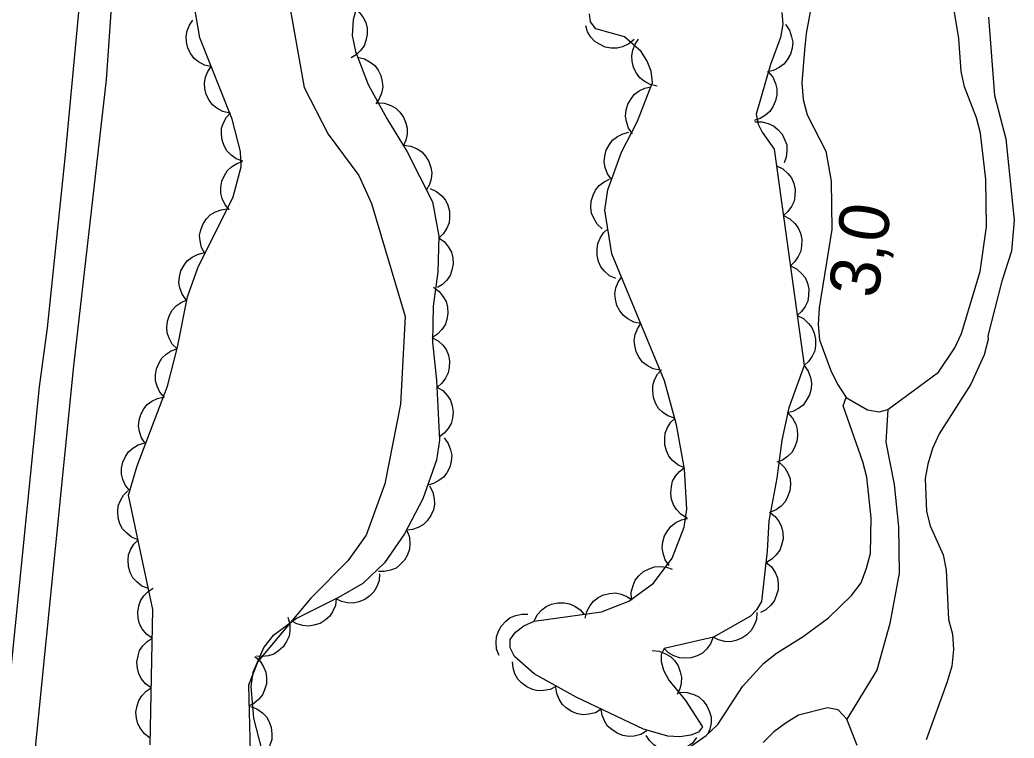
# Model space of a CAD drawing. Extents: x 282461 to 284471, y 5554090 to 5557646.
# Drawn here: x 283536.9 to 283596.7, y 5556352.2 to 5556395.4 of the extents above; entities that cross this region are included whole.
import ezdxf

# ---------------------------------------------------------------- set-up
doc = ezdxf.new("R2010")
doc.units = 0
for name, color, linetype in [('Niveau 2', 7, 'Continuous'), ('Niveau 21', 7, 'Continuous'), ('Niveau 3', 7, 'Continuous'), ('Niveau 4', 7, 'Continuous'), ('Niveau 44', 7, 'Continuous'), ('Niveau 7', 7, 'Continuous')]:
    doc.layers.add(name, color=color, linetype=linetype)

msp = doc.modelspace()

# ---------------------------------------------------------------- linework, layer by layer
at = {"layer": 'Niveau 2'}
msp.add_lwpolyline([(283552.98, 5556396.99), (283553.99, 5556391.34), (283555.42, 5556388.53), (283557.28, 5556386.04), (283558.03, 5556384.36), (283560.07, 5556377.57), (283559.78, 5556372.29), (283558.84, 5556367.49), (283557.71, 5556364.41), (283556.62, 5556362.87), (283554.38, 5556360.62), (283551.19, 5556356.82), (283550.63, 5556355.38), (283550.76, 5556350.57)], dxfattribs=at)
at = {"layer": 'Niveau 21'}
for points in [[(283529.54, 5556267.01), (283530.78, 5556278.27), (283531.6, 5556288.21), (283533.62, 5556308.79), (283535.75, 5556332.16), (283537.38, 5556347.22), (283540.14, 5556374.59), (283542.09, 5556391.8), (283542.68, 5556400.22), (283544.99, 5556424.58), (283545.83, 5556432.48), (283546.44, 5556440.15), (283546.89, 5556449.28), (283546.85, 5556460.49), (283546.4, 5556479.36), (283545.36, 5556501.48), (283544.74, 5556509.72), (283544.41, 5556518.25), (283543.3, 5556536.9), (283543.06, 5556542.76), (283541.85, 5556561.22), (283541.51, 5556570.63)], [(283511.06, 5556084.73), (283513.66, 5556115.09), (283514.83, 5556127.63), (283517.11, 5556153.94), (283518.29, 5556165.55), (283519.25, 5556176.53), (283521.71, 5556201.98), (283525.44, 5556242.83), (283526.95, 5556257.88), (283527.79, 5556267.82), (283529.61, 5556287.24), (283530.58, 5556296.55), (283533.02, 5556323.3), (283538.06, 5556373.34), (283538.55, 5556376.88), (283539.62, 5556387.28), (283541.07, 5556402.74), (283542.07, 5556411.4)]]:
    msp.add_lwpolyline(points, dxfattribs=at)
at = {"layer": 'Niveau 4'}
for points in [[(283584.51, 5556396.33), (283584.18, 5556394.58), (283584.08, 5556393.59), (283583.93, 5556391.61), (283584, 5556390.62), (283584.24, 5556389.7), (283585.37, 5556387.5), (283585.68, 5556385.7), (283585.72, 5556382.79), (283584.96, 5556378.08), (283584.91, 5556377.09), (283584.98, 5556376.16), (283585.64, 5556374.36), (283586.06, 5556373.5), (283586.59, 5556372.69), (283587.88, 5556371.95), (283588.58, 5556371.84), (283589.09, 5556371.97), (283592.15, 5556374.21), (283593.13, 5556375.67), (283593.52, 5556376.55), (283594.64, 5556380.28), (283595.02, 5556382.96), (283594.99, 5556385.81), (283594.66, 5556388.59), (283594.42, 5556389.52), (283593.7, 5556391.37), (283593.51, 5556392.3), (283593.37, 5556394.28), (283592.75, 5556398.05)], [(283589.09, 5556371.97), (283588.98, 5556370.01), (283589.47, 5556367.46), (283589.73, 5556364.91), (283589.77, 5556362.12), (283589.22, 5556359.09), (283588.44, 5556356.29), (283586.63, 5556353.35)], [(283587.24, 5556351.77), (283586.63, 5556353.35), (283586.11, 5556353.91), (283585.47, 5556354.02), (283583.73, 5556353.59), (283582.98, 5556353.12), (283582.23, 5556352.58), (283581.6, 5556351.94)]]:
    msp.add_lwpolyline(points, dxfattribs=at)
at = {"layer": 'Niveau 44'}
for points in [[(283544.72, 5556351.81), (283544.88, 5556359.95), (283543.42, 5556366.82), (283543.94, 5556368.58), (283545.76, 5556373.37), (283546.36, 5556375.71), (283546.96, 5556378.75), (283547.59, 5556380.49), (283549.71, 5556384.76), (283550.19, 5556386.56), (283550.15, 5556387.49), (283549.65, 5556389.44), (283547.71, 5556394.33), (283547.34, 5556396.43)], [(283557.18, 5556396.29), (283556.93, 5556395.4), (283556.88, 5556394.46), (283557.07, 5556393.51), (283557.84, 5556391.52), (283558.96, 5556389.48), (283560.19, 5556387.47), (283561.71, 5556384.47), (283562.09, 5556382.39), (283562.03, 5556380.26), (283561.74, 5556378.18), (283561.7, 5556376.02), (283561.95, 5556373.74), (283562.13, 5556370.13), (283561.94, 5556368.93), (283561.13, 5556366.6), (283560.03, 5556364.49), (283558.82, 5556362.75), (283557.51, 5556361.51), (283556.05, 5556360.67), (283553.53, 5556359.4), (283552.08, 5556358.33), (283551.55, 5556357.68), (283550.89, 5556356.16), (283550.78, 5556355.3), (283550.93, 5556353.41), (283551.44, 5556351.46)], [(283556.97, 5556396.12), (283557.3, 5556395.87), (283557.54, 5556395.54), (283557.7, 5556395.25), (283557.77, 5556394.9), (283557.78, 5556394.53), (283557.7, 5556394.16), (283557.59, 5556393.85), (283557.38, 5556393.57), (283557.12, 5556393.31), (283556.81, 5556393.12)], [(283582.71, 5556395.85), (283582.78, 5556395.14), (283582.64, 5556394.35), (283582.03, 5556392.73), (283581.17, 5556389.74), (283581.3, 5556389.14), (283581.53, 5556388.65), (283582.26, 5556387.63), (283584.06, 5556374.62)], [(283548.4, 5556392.6), (283547.99, 5556392.69), (283547.63, 5556392.89), (283547.37, 5556393.09), (283547.16, 5556393.37), (283546.99, 5556393.7), (283546.91, 5556394.08), (283546.88, 5556394.4), (283546.95, 5556394.75), (283547.09, 5556395.09), (283547.29, 5556395.39)], [(283584.06, 5556374.62), (283583.14, 5556372.07), (283582.71, 5556370.12), (283582.42, 5556367.84), (283581.94, 5556365.27), (283581.84, 5556363.45), (283581.5, 5556360.42), (283581.19, 5556359.92), (283580.83, 5556359.54), (283578.61, 5556358.28), (283575.64, 5556357.59), (283575.46, 5556357.24), (283575.46, 5556356.82), (283575.59, 5556356.29), (283575.93, 5556355.69), (283576.93, 5556354.46), (283577.95, 5556352.88), (283577.71, 5556352.57), (283577.25, 5556352.38), (283576.59, 5556352.29), (283575.87, 5556352.32), (283574.4, 5556352.74), (283570.34, 5556354.67), (283567.82, 5556356.07), (283566.64, 5556357.11), (283566.37, 5556357.63), (283566.38, 5556358.13), (283566.69, 5556358.58), (283567.19, 5556358.96), (283567.83, 5556359.24), (283571.87, 5556359.8), (283573.52, 5556360.45), (283574.99, 5556361.53), (283576.12, 5556363.03), (283576.84, 5556364.9), (283577, 5556365.98), (283576.86, 5556368.38), (283576.38, 5556371.05), (283575.65, 5556373.7), (283572.5, 5556381.33), (283572.08, 5556383.95), (283572.26, 5556385.18), (283573.08, 5556387.45), (283574.03, 5556389.32), (283574.93, 5556391.64), (283574.86, 5556392.32), (283574.62, 5556392.93), (283574.25, 5556393.5), (283573.26, 5556394.39), (283571.52, 5556394.87), (283571.21, 5556395.28), (283571.15, 5556395.77)], [(283573.84, 5556394.23), (283573.52, 5556393.96), (283573.14, 5556393.79), (283572.82, 5556393.7), (283572.46, 5556393.7), (283572.1, 5556393.77), (283571.75, 5556393.94), (283571.46, 5556394.11), (283571.23, 5556394.37), (283571.03, 5556394.69), (283570.92, 5556395.04)], [(283582.93, 5556395.12), (283583.18, 5556394.78), (283583.3, 5556394.39), (283583.37, 5556394.06), (283583.33, 5556393.71), (283583.23, 5556393.35), (283583.04, 5556393.01), (283582.84, 5556392.75), (283582.55, 5556392.54), (283582.22, 5556392.37), (283581.86, 5556392.29)], [(283575.21, 5556391.42), (283574.8, 5556391.51), (283574.44, 5556391.72), (283574.18, 5556391.92), (283573.97, 5556392.21), (283573.8, 5556392.54), (283573.72, 5556392.92), (283573.69, 5556393.25), (283573.76, 5556393.59), (283573.9, 5556393.94), (283574.1, 5556394.24)], [(283557.2, 5556393.16), (283557.61, 5556393.07), (283557.96, 5556392.87), (283558.23, 5556392.67), (283558.43, 5556392.38), (283558.6, 5556392.05), (283558.67, 5556391.67), (283558.71, 5556391.35), (283558.63, 5556391), (283558.49, 5556390.66), (283558.29, 5556390.36)], [(283549.51, 5556389.8), (283549.1, 5556389.89), (283548.74, 5556390.09), (283548.48, 5556390.29), (283548.27, 5556390.58), (283548.1, 5556390.91), (283548.02, 5556391.28), (283547.99, 5556391.61), (283548.06, 5556391.95), (283548.19, 5556392.3), (283548.4, 5556392.6)], [(283581.9, 5556392.28), (283582.17, 5556391.95), (283582.33, 5556391.57), (283582.42, 5556391.25), (283582.41, 5556390.9), (283582.34, 5556390.53), (283582.17, 5556390.18), (283582, 5556389.9), (283581.73, 5556389.67), (283581.41, 5556389.48), (283581.06, 5556389.36)], [(283573.73, 5556388.55), (283573.49, 5556388.9), (283573.37, 5556389.29), (283573.31, 5556389.62), (283573.35, 5556389.97), (283573.45, 5556390.33), (283573.65, 5556390.66), (283573.85, 5556390.93), (283574.14, 5556391.13), (283574.47, 5556391.3), (283574.83, 5556391.38)], [(283558.39, 5556390.41), (283558.81, 5556390.39), (283559.19, 5556390.25), (283559.49, 5556390.1), (283559.74, 5556389.86), (283559.96, 5556389.56), (283560.11, 5556389.2), (283560.19, 5556388.89), (283560.18, 5556388.54), (283560.11, 5556388.17), (283559.96, 5556387.84)], [(283550.3, 5556386.91), (283549.9, 5556387.05), (283549.58, 5556387.29), (283549.34, 5556387.52), (283549.17, 5556387.83), (283549.05, 5556388.18), (283549.01, 5556388.56), (283549.02, 5556388.89), (283549.14, 5556389.22), (283549.31, 5556389.55), (283549.55, 5556389.82)], [(283581.09, 5556389.27), (283581.51, 5556389.28), (283581.9, 5556389.17), (283582.21, 5556389.04), (283582.48, 5556388.82), (283582.73, 5556388.53), (283582.9, 5556388.18), (283583.01, 5556387.88), (283583.02, 5556387.52), (283582.98, 5556387.15), (283582.85, 5556386.81)], [(283572.48, 5556385.8), (283572.24, 5556386.14), (283572.1, 5556386.53), (283572.03, 5556386.86), (283572.07, 5556387.21), (283572.16, 5556387.57), (283572.35, 5556387.91), (283572.54, 5556388.17), (283572.83, 5556388.39), (283573.16, 5556388.56), (283573.51, 5556388.65)], [(283559.99, 5556387.86), (283560.41, 5556387.81), (283560.78, 5556387.64), (283561.06, 5556387.47), (283561.29, 5556387.21), (283561.49, 5556386.89), (283561.6, 5556386.52), (283561.67, 5556386.2), (283561.63, 5556385.85), (283561.52, 5556385.5), (283561.35, 5556385.18)], [(283549.5, 5556383.98), (283549.23, 5556384.29), (283549.06, 5556384.67), (283548.97, 5556384.98), (283548.97, 5556385.34), (283549.03, 5556385.7), (283549.19, 5556386.05), (283549.36, 5556386.33), (283549.62, 5556386.56), (283549.94, 5556386.76), (283550.28, 5556386.88)], [(283582.4, 5556386.63), (283582.78, 5556386.44), (283583.08, 5556386.16), (283583.29, 5556385.9), (283583.43, 5556385.57), (283583.51, 5556385.21), (283583.5, 5556384.82), (283583.45, 5556384.5), (283583.3, 5556384.18), (283583.08, 5556383.87), (283582.81, 5556383.63)], [(283571.92, 5556382.83), (283571.6, 5556383.12), (283571.4, 5556383.47), (283571.26, 5556383.78), (283571.22, 5556384.13), (283571.25, 5556384.5), (283571.37, 5556384.87), (283571.5, 5556385.17), (283571.74, 5556385.44), (283572.03, 5556385.67), (283572.36, 5556385.83)], [(283561.57, 5556385.26), (283561.95, 5556385.09), (283562.26, 5556384.82), (283562.48, 5556384.57), (283562.63, 5556384.26), (283562.73, 5556383.9), (283562.73, 5556383.52), (283562.7, 5556383.19), (283562.56, 5556382.87), (283562.36, 5556382.55), (283562.11, 5556382.3)], [(283548.01, 5556381.35), (283547.81, 5556381.71), (283547.72, 5556382.11), (283547.69, 5556382.44), (283547.76, 5556382.78), (283547.9, 5556383.13), (283548.12, 5556383.44), (283548.34, 5556383.68), (283548.65, 5556383.86), (283548.99, 5556383.99), (283549.35, 5556384.04)], [(283582.81, 5556383.63), (283583.19, 5556383.44), (283583.49, 5556383.16), (283583.7, 5556382.9), (283583.84, 5556382.57), (283583.92, 5556382.21), (283583.91, 5556381.82), (283583.87, 5556381.5), (283583.71, 5556381.17), (283583.5, 5556380.87), (283583.23, 5556380.62)], [(283572.74, 5556379.84), (283572.36, 5556380.02), (283572.05, 5556380.3), (283571.83, 5556380.55), (283571.69, 5556380.87), (283571.6, 5556381.24), (283571.6, 5556381.62), (283571.64, 5556381.95), (283571.79, 5556382.27), (283571.99, 5556382.59), (283572.26, 5556382.84)], [(283562.09, 5556382.3), (283562.43, 5556382.05), (283562.67, 5556381.73), (283562.84, 5556381.44), (283562.92, 5556381.1), (283562.94, 5556380.73), (283562.87, 5556380.36), (283562.77, 5556380.04), (283562.57, 5556379.75), (283562.31, 5556379.49), (283562, 5556379.3)], [(283546.89, 5556378.56), (283546.65, 5556378.9), (283546.51, 5556379.29), (283546.45, 5556379.61), (283546.48, 5556379.96), (283546.57, 5556380.32), (283546.76, 5556380.65), (283546.95, 5556380.92), (283547.24, 5556381.13), (283547.57, 5556381.3), (283547.92, 5556381.39)], [(283583.23, 5556380.62), (283583.61, 5556380.44), (283583.91, 5556380.16), (283584.12, 5556379.9), (283584.26, 5556379.57), (283584.34, 5556379.21), (283584.33, 5556378.82), (283584.28, 5556378.49), (283584.13, 5556378.17), (283583.91, 5556377.87), (283583.64, 5556377.62)], [(283574.23, 5556377.14), (283573.82, 5556377.22), (283573.46, 5556377.42), (283573.19, 5556377.62), (283572.97, 5556377.9), (283572.8, 5556378.23), (283572.71, 5556378.61), (283572.68, 5556378.93), (283572.74, 5556379.28), (283572.87, 5556379.63), (283573.07, 5556379.94)], [(283561.76, 5556379.32), (283562.1, 5556379.07), (283562.35, 5556378.75), (283562.52, 5556378.47), (283562.6, 5556378.13), (283562.63, 5556377.76), (283562.56, 5556377.38), (283562.46, 5556377.07), (283562.26, 5556376.78), (283562.01, 5556376.51), (283561.71, 5556376.31)], [(283546.34, 5556375.61), (283546.05, 5556375.9), (283545.86, 5556376.26), (283545.74, 5556376.58), (283545.72, 5556376.93), (283545.76, 5556377.29), (283545.89, 5556377.65), (283546.04, 5556377.94), (283546.29, 5556378.2), (283546.59, 5556378.41), (283546.92, 5556378.56)], [(283583.64, 5556377.62), (283584.02, 5556377.44), (283584.32, 5556377.15), (283584.53, 5556376.9), (283584.67, 5556376.57), (283584.75, 5556376.2), (283584.74, 5556375.82), (283584.7, 5556375.49), (283584.54, 5556375.17), (283584.33, 5556374.86), (283584.06, 5556374.62)], [(283575.39, 5556374.34), (283574.97, 5556374.42), (283574.61, 5556374.62), (283574.34, 5556374.81), (283574.13, 5556375.1), (283573.96, 5556375.43), (283573.87, 5556375.81), (283573.83, 5556376.13), (283573.9, 5556376.48), (283574.03, 5556376.83), (283574.23, 5556377.14)], [(283561.67, 5556376.31), (283562.04, 5556376.11), (283562.33, 5556375.83), (283562.53, 5556375.57), (283562.66, 5556375.24), (283562.73, 5556374.88), (283562.71, 5556374.49), (283562.65, 5556374.17), (283562.49, 5556373.86), (283562.27, 5556373.56), (283562, 5556373.32)], [(283545.59, 5556372.7), (283545.31, 5556373.01), (283545.14, 5556373.38), (283545.04, 5556373.7), (283545.04, 5556374.05), (283545.1, 5556374.42), (283545.26, 5556374.77), (283545.42, 5556375.05), (283545.68, 5556375.29), (283545.99, 5556375.49), (283546.33, 5556375.61)], [(283576.27, 5556371.44), (283575.87, 5556371.58), (283575.54, 5556371.82), (283575.3, 5556372.04), (283575.12, 5556372.35), (283574.99, 5556372.7), (283574.95, 5556373.09), (283574.95, 5556373.42), (283575.06, 5556373.75), (283575.23, 5556374.09), (283575.47, 5556374.36)], [(283584.06, 5556374.62), (283584.31, 5556374.28), (283584.44, 5556373.89), (283584.51, 5556373.56), (283584.48, 5556373.21), (283584.38, 5556372.85), (283584.19, 5556372.51), (283584, 5556372.24), (283583.72, 5556372.03), (283583.38, 5556371.86), (283583.03, 5556371.77)], [(283561.97, 5556373.32), (283562.33, 5556373.11), (283562.6, 5556372.8), (283562.79, 5556372.53), (283562.89, 5556372.19), (283562.94, 5556371.83), (283562.9, 5556371.45), (283562.83, 5556371.13), (283562.65, 5556370.82), (283562.41, 5556370.54), (283562.12, 5556370.32)], [(283544.45, 5556369.91), (283544.21, 5556370.26), (283544.08, 5556370.64), (283544.02, 5556370.97), (283544.06, 5556371.32), (283544.16, 5556371.67), (283544.35, 5556372.01), (283544.54, 5556372.27), (283544.83, 5556372.47), (283545.16, 5556372.64), (283545.51, 5556372.72)], [(283576.84, 5556368.47), (283576.46, 5556368.64), (283576.15, 5556368.91), (283575.93, 5556369.16), (283575.78, 5556369.48), (283575.68, 5556369.84), (283575.67, 5556370.23), (283575.71, 5556370.55), (283575.85, 5556370.88), (283576.05, 5556371.2), (283576.31, 5556371.45)], [(283583.07, 5556371.76), (283583.36, 5556371.45), (283583.55, 5556371.08), (283583.65, 5556370.77), (283583.67, 5556370.41), (283583.62, 5556370.04), (283583.47, 5556369.68), (283583.32, 5556369.39), (283583.06, 5556369.15), (283582.76, 5556368.93), (283582.42, 5556368.8)], [(283562.4, 5556370.26), (283562.65, 5556369.92), (283562.79, 5556369.54), (283562.86, 5556369.22), (283562.83, 5556368.87), (283562.74, 5556368.51), (283562.56, 5556368.17), (283562.37, 5556367.9), (283562.09, 5556367.69), (283561.76, 5556367.51), (283561.42, 5556367.42)], [(283543.49, 5556367.07), (283543.23, 5556367.39), (283543.07, 5556367.77), (283542.99, 5556368.09), (283543, 5556368.44), (283543.07, 5556368.8), (283543.24, 5556369.15), (283543.41, 5556369.42), (283543.68, 5556369.65), (283544, 5556369.84), (283544.34, 5556369.95)], [(283577.03, 5556365.44), (283576.67, 5556365.66), (283576.39, 5556365.96), (283576.2, 5556366.24), (283576.09, 5556366.57), (283576.04, 5556366.94), (283576.08, 5556367.33), (283576.15, 5556367.65), (283576.33, 5556367.96), (283576.57, 5556368.25), (283576.85, 5556368.47)], [(283582.59, 5556368.77), (283582.89, 5556368.47), (283583.09, 5556368.11), (283583.21, 5556367.8), (283583.23, 5556367.45), (283583.2, 5556367.07), (283583.06, 5556366.71), (283582.92, 5556366.41), (283582.67, 5556366.16), (283582.37, 5556365.94), (283582.04, 5556365.79)], [(283561.53, 5556367.37), (283561.73, 5556367), (283561.81, 5556366.6), (283561.83, 5556366.27), (283561.76, 5556365.93), (283561.61, 5556365.59), (283561.38, 5556365.28), (283561.16, 5556365.05), (283560.85, 5556364.87), (283560.5, 5556364.75), (283560.14, 5556364.71)], [(283543.99, 5556364.14), (283543.6, 5556364.29), (283543.29, 5556364.55), (283543.06, 5556364.79), (283542.9, 5556365.1), (283542.79, 5556365.46), (283542.78, 5556365.84), (283542.8, 5556366.17), (283542.93, 5556366.49), (283543.12, 5556366.81), (283543.37, 5556367.07)], [(283575.95, 5556362.59), (283575.71, 5556362.93), (283575.58, 5556363.33), (283575.52, 5556363.65), (283575.56, 5556364.01), (283575.66, 5556364.37), (283575.86, 5556364.7), (283576.06, 5556364.96), (283576.35, 5556365.17), (283576.68, 5556365.33), (283577.04, 5556365.42)], [(283581.97, 5556365.8), (283582.31, 5556365.54), (283582.55, 5556365.21), (283582.7, 5556364.92), (283582.78, 5556364.57), (283582.79, 5556364.2), (283582.7, 5556363.82), (283582.6, 5556363.51), (283582.38, 5556363.22), (283582.11, 5556362.96), (283581.8, 5556362.77)], [(283544.62, 5556361.2), (283544.23, 5556361.35), (283543.91, 5556361.61), (283543.68, 5556361.85), (283543.52, 5556362.16), (283543.42, 5556362.52), (283543.4, 5556362.9), (283543.42, 5556363.23), (283543.55, 5556363.56), (283543.74, 5556363.88), (283543.99, 5556364.14)], [(283560.17, 5556364.69), (283560.32, 5556364.3), (283560.35, 5556363.9), (283560.33, 5556363.56), (283560.21, 5556363.23), (283560.03, 5556362.91), (283559.76, 5556362.64), (283559.51, 5556362.43), (283559.18, 5556362.3), (283558.82, 5556362.22), (283558.45, 5556362.23)], [(283573.68, 5556360.57), (283573.66, 5556360.99), (283573.77, 5556361.39), (283573.89, 5556361.7), (283574.12, 5556361.97), (283574.4, 5556362.22), (283574.74, 5556362.39), (283575.05, 5556362.51), (283575.41, 5556362.53), (283575.78, 5556362.48), (283576.12, 5556362.36)], [(283581.76, 5556362.78), (283582.09, 5556362.5), (283582.31, 5556362.16), (283582.45, 5556361.85), (283582.5, 5556361.5), (283582.49, 5556361.13), (283582.38, 5556360.76), (283582.26, 5556360.45), (283582.03, 5556360.18), (283581.75, 5556359.93), (283581.43, 5556359.76)], [(283558.52, 5556362.09), (283558.49, 5556361.67), (283558.34, 5556361.29), (283558.18, 5556361), (283557.93, 5556360.76), (283557.63, 5556360.54), (283557.27, 5556360.41), (283556.95, 5556360.33), (283556.6, 5556360.35), (283556.24, 5556360.43), (283555.92, 5556360.59)], [(283544.85, 5556358.22), (283544.5, 5556358.46), (283544.25, 5556358.78), (283544.09, 5556359.07), (283544, 5556359.41), (283543.98, 5556359.78), (283544.05, 5556360.16), (283544.15, 5556360.47), (283544.35, 5556360.76), (283544.6, 5556361.03), (283544.91, 5556361.22)], [(283555.91, 5556360.6), (283555.86, 5556360.19), (283555.69, 5556359.81), (283555.52, 5556359.53), (283555.25, 5556359.3), (283554.94, 5556359.1), (283554.57, 5556358.99), (283554.25, 5556358.93), (283553.9, 5556358.97), (283553.54, 5556359.07), (283553.23, 5556359.25)], [(283570.89, 5556359.41), (283570.98, 5556359.82), (283571.18, 5556360.18), (283571.38, 5556360.45), (283571.67, 5556360.66), (283572, 5556360.82), (283572.38, 5556360.9), (283572.71, 5556360.94), (283573.06, 5556360.86), (283573.4, 5556360.73), (283573.71, 5556360.52)], [(283567.82, 5556359.24), (283568.01, 5556359.62), (283568.29, 5556359.92), (283568.55, 5556360.13), (283568.87, 5556360.27), (283569.24, 5556360.35), (283569.62, 5556360.34), (283569.95, 5556360.29), (283570.27, 5556360.14), (283570.58, 5556359.92), (283570.82, 5556359.65)], [(283553.01, 5556359.47), (283553.13, 5556359.06), (283553.12, 5556358.66), (283553.08, 5556358.33), (283552.93, 5556358.01), (283552.73, 5556357.7), (283552.44, 5556357.45), (283552.17, 5556357.26), (283551.83, 5556357.16), (283551.47, 5556357.11), (283551.11, 5556357.14)], [(283565.72, 5556357.17), (283565.56, 5556357.56), (283565.53, 5556357.97), (283565.55, 5556358.3), (283565.67, 5556358.64), (283565.85, 5556358.96), (283566.12, 5556359.24), (283566.38, 5556359.45), (283566.71, 5556359.59), (283567.07, 5556359.67), (283567.44, 5556359.66)], [(283581.22, 5556359.76), (283581.19, 5556359.34), (283581.04, 5556358.96), (283580.88, 5556358.67), (283580.62, 5556358.42), (283580.32, 5556358.21), (283579.95, 5556358.08), (283579.63, 5556358), (283579.28, 5556358.02), (283578.91, 5556358.11), (283578.59, 5556358.27)], [(283544.79, 5556355.22), (283544.45, 5556355.46), (283544.2, 5556355.78), (283544.03, 5556356.07), (283543.95, 5556356.41), (283543.92, 5556356.78), (283543.99, 5556357.15), (283544.09, 5556357.47), (283544.29, 5556357.76), (283544.54, 5556358.02), (283544.85, 5556358.22)], [(283578.58, 5556358.27), (283578.43, 5556357.88), (283578.18, 5556357.56), (283577.94, 5556357.32), (283577.63, 5556357.16), (283577.27, 5556357.04), (283576.89, 5556357.02), (283576.56, 5556357.03), (283576.23, 5556357.16), (283575.9, 5556357.34), (283575.63, 5556357.59)], [(283551.01, 5556357.11), (283551.33, 5556356.83), (283551.54, 5556356.49), (283551.67, 5556356.18), (283551.72, 5556355.84), (283551.71, 5556355.47), (283551.59, 5556355.1), (283551.47, 5556354.8), (283551.24, 5556354.53), (283550.95, 5556354.29), (283550.63, 5556354.13)], [(283574.92, 5556357.47), (283575.34, 5556357.43), (283575.73, 5556357.28), (283576.02, 5556357.12), (283576.27, 5556356.87), (283576.48, 5556356.56), (283576.61, 5556356.2), (283576.69, 5556355.88), (283576.66, 5556355.52), (283576.58, 5556355.16), (283576.42, 5556354.83)], [(283569.17, 5556355.32), (283568.79, 5556355.13), (283568.38, 5556355.06), (283568.05, 5556355.05), (283567.71, 5556355.13), (283567.37, 5556355.29), (283567.06, 5556355.53), (283566.83, 5556355.76), (283566.66, 5556356.08), (283566.55, 5556356.43), (283566.52, 5556356.79)], [(283544.73, 5556352.21), (283544.39, 5556352.46), (283544.14, 5556352.78), (283543.97, 5556353.06), (283543.89, 5556353.4), (283543.86, 5556353.77), (283543.93, 5556354.15), (283544.03, 5556354.46), (283544.23, 5556354.75), (283544.48, 5556355.02), (283544.79, 5556355.22)], [(283571.86, 5556353.95), (283571.5, 5556353.73), (283571.1, 5556353.64), (283570.77, 5556353.6), (283570.42, 5556353.67), (283570.07, 5556353.8), (283569.75, 5556354.02), (283569.5, 5556354.24), (283569.32, 5556354.54), (283569.18, 5556354.89), (283569.13, 5556355.25)], [(283576.61, 5556354.96), (283577.03, 5556354.95), (283577.42, 5556354.82), (283577.72, 5556354.68), (283577.98, 5556354.44), (283578.21, 5556354.15), (283578.36, 5556353.79), (283578.46, 5556353.47), (283578.46, 5556353.12), (283578.39, 5556352.75), (283578.25, 5556352.42)], [(283550.75, 5556354.1), (283551.14, 5556353.96), (283551.47, 5556353.72), (283551.71, 5556353.49), (283551.88, 5556353.19), (283552.01, 5556352.84), (283552.04, 5556352.46), (283552.04, 5556352.13), (283551.92, 5556351.79), (283551.75, 5556351.47), (283551.51, 5556351.2)], [(283574.6, 5556352.64), (283574.24, 5556352.43), (283573.84, 5556352.33), (283573.51, 5556352.3), (283573.16, 5556352.36), (283572.81, 5556352.5), (283572.49, 5556352.72), (283572.24, 5556352.93), (283572.06, 5556353.24), (283571.92, 5556353.59), (283571.86, 5556353.95)], [(283577.59, 5556352.25), (283577.34, 5556351.91), (283577.01, 5556351.66), (283576.72, 5556351.5), (283576.37, 5556351.43), (283576, 5556351.41), (283575.62, 5556351.49), (283575.31, 5556351.59), (283575.02, 5556351.8), (283574.76, 5556352.07), (283574.56, 5556352.37)]]:
    msp.add_lwpolyline(points, dxfattribs=at)
at = {"layer": 'Niveau 7'}
for points in [[(283595.14, 5556395.57), (283595.52, 5556390.86), (283596.19, 5556388.25), (283596.69, 5556383.36), (283596.53, 5556381.49), (283595.96, 5556379.68), (283595.11, 5556376.41), (283595.12, 5556376.18), (283594.89, 5556375.25), (283594.09, 5556373.49), (283592.19, 5556370.5), (283591.79, 5556369.63), (283591.5, 5556368.69), (283591.34, 5556367.82), (283591.41, 5556365.84), (283591.65, 5556364.97), (283592.42, 5556363.23), (283592.6, 5556362.3), (283592.75, 5556359.33), (283592.99, 5556358.46), (283593.05, 5556357.53), (283592.94, 5556356.54), (283592.66, 5556355.6), (283591.4, 5556352.1)], [(283576.61, 5556351.25), (283578.17, 5556352.37), (283578.87, 5556353.02), (283580.36, 5556355.31), (283581.63, 5556356.72), (283582.39, 5556357.31), (283584.01, 5556358.31), (283585.52, 5556359.43), (283586.9, 5556360.79), (283587.48, 5556361.55), (283587.82, 5556362.43), (283588.05, 5556363.3), (283588.09, 5556365.46), (283587.84, 5556367.9), (283587.6, 5556368.83), (283586.4, 5556372.19), (283586.59, 5556372.69)]]:
    msp.add_lwpolyline(points, dxfattribs=at)

# ---------------------------------------------------------------- texts
at = {"layer": 'Niveau 3'}
msp.add_text('    3,0', height=3, rotation=81.0958, dxfattribs=at).set_placement((283587.77, 5556374.19))

doc.saveas('drawing.dxf')
